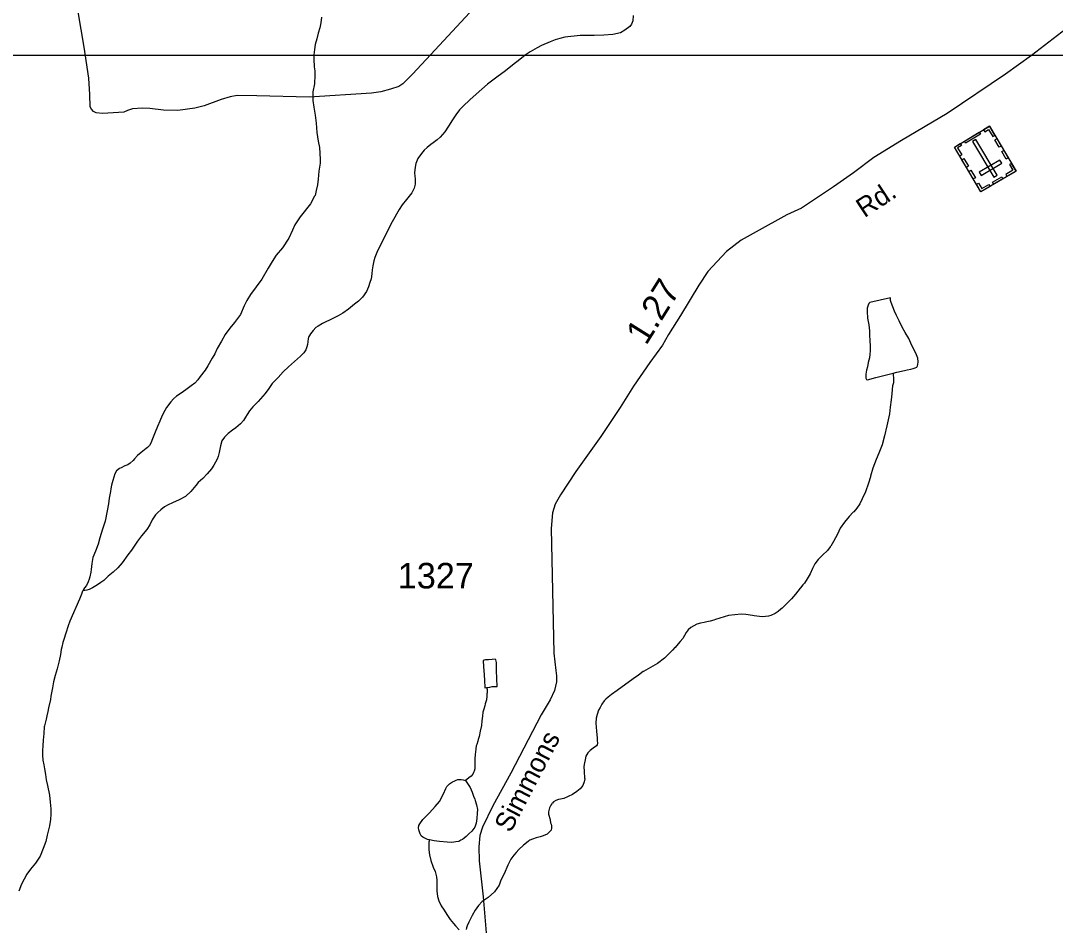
# Model space of a CAD drawing. Extents: x 2220236 to 2384410, y 720751 to 894131.
# Drawn here: x 2276098 to 2281155, y 842586 to 847023 of the extents above; entities that cross this region are included whole.
import ezdxf

# ---------------------------------------------------------------- set-up
doc = ezdxf.new("R2010")
doc.units = 0
for name, color, linetype in [('Exist Cultural Cemetery CELL', 7, 'Continuous'), ('Exist Hydrographic Misc Water Feature', 7, 'Continuous'), ('Exist Hydrographic Pond Under 1500 Sq Ft', 7, 'Continuous'), ('Exist Road Non-System Type 51', 7, 'Continuous'), ('Exist Road Secondary Mileage Hundredths English Label', 7, 'Continuous'), ('Exist Road Secondary Type 41 Attributed', 7, 'Continuous'), ('Exist Road Secondary Type 51 Label', 7, 'Continuous'), ('Exist Road Secondary Type 51 Number Label', 7, 'Continuous'), ('Map Preparation Inset Cut Line', 7, 'Continuous')]:
    doc.layers.add(name, color=color, linetype=linetype)

msp = doc.modelspace()

# ---------------------------------------------------------------- linework, layer by layer
at = {"layer": 'Exist Cultural Cemetery CELL'}
for points in [[(2280962.8, 846288.2), (2280791.6, 846186.5), (2280661.5, 846405.4), (2280832.6, 846507.1)], [(2280804.2, 846490.2), (2280810.1, 846480.3), (2280829, 846491.5), (2280849.7, 846456.8), (2280859.2, 846462.5), (2280832.7, 846507.1)], [(2280789.1, 846467.9), (2280716.2, 846424.5), (2280710.4, 846434.3), (2280783.3, 846477.7)], [(2280854.1, 846257.7), (2280870.1, 846267.3), (2280766.5, 846441.6), (2280750.4, 846432)], [(2280868.4, 846447), (2280890.5, 846409.8), (2280880.8, 846404), (2280858.6, 846441.2)], [(2280690, 846422.3), (2280695.9, 846412.4), (2280677, 846401.2), (2280697.6, 846366.5), (2280688, 846360.8), (2280661.5, 846405.4)], [(2280902.7, 846389.2), (2280924.9, 846352), (2280915.1, 846346.2), (2280893, 846383.4)], [(2280708.2, 846349.1), (2280730.3, 846311.8), (2280720.6, 846306), (2280698.4, 846343.2)], [(2280892.9, 846325.9), (2280883.4, 846341.9), (2280782.2, 846281.8), (2280791.7, 846265.7)], [(2280741.9, 846292.4), (2280764, 846255.2), (2280754.2, 846249.3), (2280732.1, 846286.6)], [(2280940.6, 846325.5), (2280930.9, 846319.7), (2280947.3, 846292), (2280912.5, 846271.3), (2280918.1, 846261.7), (2280962.8, 846288.2)], [(2280899.1, 846250.4), (2280854.5, 846223.9), (2280848.7, 846233.7), (2280893.3, 846260.2)], [(2280769.4, 846223.7), (2280779.2, 846229.5), (2280795.6, 846201.9), (2280830.5, 846222.6), (2280836.2, 846213), (2280791.6, 846186.5)]]:
    msp.add_lwpolyline(points, close=True, dxfattribs=at)
at = {"layer": 'Exist Hydrographic Misc Water Feature'}
for points in [[(2279091.7, 847048.8), (2279090.1, 847022.6), (2279084.2, 847006.3), (2279074.5, 846994.4), (2279050.5, 846976.9), (2279028.9, 846964.2), (2278992.7, 846955.8), (2278948.3, 846951.8), (2278900.7, 846951.1), (2278832.8, 846950.2), (2278756.9, 846941.9), (2278733.1, 846935.9), (2278710.7, 846928.8), (2278685.9, 846919.5), (2278643.5, 846902.3), (2278621.7, 846890.6), (2278588.8, 846870.7), (2278564.2, 846854.1), (2278538.1, 846834), (2278502.1, 846805.2), (2278466.8, 846777.4), (2278425.2, 846747.1), (2278379.2, 846712), (2278323.7, 846663.9), (2278293.9, 846635.7), (2278260.2, 846605.2)], [(2277568.6, 847041.1), (2277564.8, 847013.3), (2277559.3, 846988.8), (2277551.6, 846962.7), (2277545.8, 846934.9), (2277538, 846906.6), (2277534.2, 846882.7), (2277530.4, 846856.5), (2277530.6, 846834.6), (2277533.1, 846796.8), (2277535, 846778.7), (2277535.2, 846756.4), (2277533.7, 846714.8), (2277525.9, 846674.6), (2277526.4, 846632.9), (2277530.6, 846600.7), (2277537, 846560.6), (2277541.5, 846522.7), (2277545.8, 846476.7), (2277552.4, 846434.6), (2277558.3, 846402.7), (2277560.7, 846374.7), (2277561.1, 846345.2), (2277561.4, 846327.2), (2277555.6, 846286.9), (2277551.9, 846248.6), (2277548.3, 846220.8), (2277542.5, 846193.1), (2277536.7, 846168.6), (2277534.7, 846164.4), (2277514.9, 846128), (2277463.4, 846064.2), (2277438, 846025.3), (2277426.3, 845999.3), (2277408.4, 845959.7), (2277377, 845912.8), (2277347.3, 845876.3), (2277327.7, 845846.6), (2277308, 845812.5), (2277276.4, 845759.7), (2277221.3, 845683.8), (2277203.4, 845655.6), (2277189.7, 845629.7), (2277172.1, 845587.4), (2277142.4, 845547), (2277120.5, 845520.3), (2277096.9, 845488.9), (2277079.2, 845456.5), (2277057.7, 845419.9), (2277046.1, 845393.9), (2277033.8, 845373.8), (2277012.4, 845335.5), (2276998.8, 845313.8), (2276974.9, 845283.2), (2276963.1, 845267), (2276949.3, 845251.6), (2276931.6, 845237.2), (2276905.7, 845219), (2276881.7, 845202.1), (2276859.7, 845187.8), (2276844.1, 845174.4), (2276831.9, 845159.9), (2276810.4, 845131.5), (2276802.5, 845117.8), (2276788.6, 845093.5), (2276777.2, 845065.9), (2276767.4, 845038.9), (2276755.4, 845011.2), (2276741.6, 844978.7), (2276733.9, 844956.9), (2276727.1, 844945.6), (2276717.4, 844936.6), (2276710.4, 844931.2), (2276686.4, 844912), (2276668.4, 844896.6)], [(2278260.2, 846605.2), (2278242.4, 846586.9), (2278224.5, 846562.7), (2278209, 846539.1), (2278189.3, 846506.7), (2278171.7, 846480.1), (2278148.8, 846453.4), (2278133.8, 846439.9), (2278114.1, 846425.6), (2278101.8, 846417.6), (2278084.1, 846403.2), (2278070.1, 846390.4), (2278056.6, 846373.3), (2278038.7, 846349.1), (2278029.4, 846325.6), (2278025.4, 846306.7), (2278023.5, 846278.9), (2278024.8, 846263.4), (2278025.8, 846249.3), (2278025.3, 846224.1), (2278021.9, 846205.1), (2278010.3, 846180.7), (2277984.4, 846148.5), (2277962.8, 846122.7), (2277947, 846100.1), (2277913.6, 846040.1), (2277862.3, 845941.1), (2277838.9, 845889.1), (2277829.2, 845864.7), (2277823.3, 845849.4), (2277818.6, 845824.9), (2277815.9, 845805.3), (2277813.8, 845784.7), (2277810.4, 845761.1), (2277804.1, 845743.2), (2277798.4, 845722.7), (2277788.7, 845699.3), (2277768.8, 845670.8), (2277749.4, 845652.5), (2277729.4, 845636.5), (2277699.4, 845612.5), (2277671.8, 845593.4), (2277649.8, 845579.8), (2277624, 845567.2), (2277572.3, 845543), (2277552.7, 845530.3), (2277540.4, 845522.4), (2277526.7, 845508.5), (2277514.8, 845492.4), (2277505, 845476.2), (2277502.9, 845469.7), (2277502.2, 845452.6), (2277499.3, 845440.2), (2277497.1, 845428.1), (2277491.6, 845414.2), (2277481.8, 845399.6), (2277465.7, 845383.5), (2277406.2, 845331.6), (2277380.4, 845306.6), (2277356.6, 845278.5), (2277327.1, 845248.6), (2277311.2, 845224.4), (2277293.6, 845200.1), (2277258, 845161.5), (2277232.2, 845135.8), (2277216.1, 845115.8), (2277204.5, 845097), (2277196.8, 845085.1), (2277186.6, 845068.9), (2277171.5, 845052.8), (2277149.4, 845032.6), (2277133.1, 845020.8), (2277111.5, 845004.8), (2277093.7, 844986.2), (2277081.8, 844968.4), (2277074.1, 844943.9), (2277068.2, 844912.2), (2277063.5, 844892.7), (2277058.7, 844879.6), (2277042.6, 844849.5), (2277030.8, 844831.7), (2277009.3, 844807.5), (2276987.5, 844785), (2276965.8, 844765.1), (2276953.7, 844751.3), (2276930.1, 844720.6), (2276903.4, 844697.5), (2276872.5, 844680.1), (2276840.4, 844666.1), (2276818.9, 844655.7), (2276800.6, 844645.6), (2276782.9, 844631.2), (2276768.9, 844619), (2276757.2, 844607.1), (2276739.9, 844582.9), (2276729.6, 844559.1), (2276713.7, 844534.9)], [(2280362.8, 845300.4), (2280361.9, 845291.6), (2280363.2, 845275.8), (2280363.4, 845252.2), (2280359.8, 845238.2), (2280357.8, 845220.2), (2280356, 845198.3), (2280352.2, 845169.5), (2280348.5, 845133.5), (2280344.9, 845101.7), (2280338.3, 845072.3), (2280331.5, 845042), (2280320, 844994), (2280308.3, 844950), (2280292.6, 844909.3), (2280278.9, 844877.4), (2280263.6, 844835.1), (2280251.6, 844797), (2280250.9, 844793.7), (2280242, 844762.7), (2280226.4, 844720.4), (2280210.6, 844686.3), (2280198.9, 844660.3), (2280185.4, 844639.9), (2280169.6, 844622.2), (2280167.6, 844620), (2280147.5, 844599.7), (2280123.9, 844571.7), (2280104, 844541.6), (2280090.6, 844513.3), (2280070.8, 844477.7), (2280056.9, 844454), (2280054.8, 844450.8), (2280041.4, 844433), (2280017.3, 844410.5), (2279995.5, 844389), (2279979.7, 844368), (2279968, 844344.3), (2279956.3, 844318.3), (2279942.7, 844294), (2279928.8, 844274), (2279921.4, 844264.9), (2279908.7, 844249.8), (2279908.3, 844248.8), (2279885.4, 844219.8), (2279865.3, 844197.2), (2279835.8, 844166.7), (2279827.7, 844158.6), (2279819.7, 844151.6), (2279813.7, 844146.8), (2279800, 844134.6), (2279786, 844124.4), (2279765.1, 844115), (2279753.6, 844112), (2279738.1, 844109.7), (2279724.7, 844108.3), (2279708.3, 844109.6), (2279683.1, 844114.1), (2279674.3, 844115.3), (2279642.2, 844119.2), (2279618.7, 844121.3), (2279588.1, 844118.7), (2279558.2, 844114.4), (2279494.5, 844096), (2279485.9, 844092.9), (2279468.4, 844087.4), (2279451.9, 844084.4), (2279438.8, 844081.4), (2279420.6, 844076.9), (2279402.8, 844073.3), (2279388.6, 844065.4), (2279373, 844056.6), (2279360.9, 844044.7), (2279351.1, 844032.4), (2279333.8, 844002.6), (2279333.5, 844002.6), (2279321.4, 843988.1), (2279311.9, 843975.8), (2279296.1, 843958.1), (2279295.8, 843958.1), (2279284.1, 843946.2), (2279260.3, 843922.1), (2279244.2, 843906.1), (2279210.6, 843881.2), (2279176.7, 843860.6), (2279141.9, 843840.9), (2279141.2, 843841), (2279116.9, 843824.1), (2279091.3, 843805.9), (2279013.7, 843749.1), (2278986, 843729.4), (2278969.7, 843716.6), (2278957.7, 843705.4), (2278950.3, 843697.3), (2278938.5, 843681.2), (2278929.6, 843665.6), (2278922.8, 843652.6)], [(2276668.4, 844896.6), (2276654.6, 844880.5), (2276646.9, 844872.4), (2276632.8, 844859.6), (2276620.9, 844851.7), (2276607, 844846.4), (2276589.4, 844837.6), (2276581.1, 844833.8), (2276566.5, 844822.6), (2276557.6, 844807.1), (2276547.8, 844775.4), (2276542.4, 844752.6), (2276538.7, 844734.6), (2276536.2, 844721.6), (2276530.6, 844688.9), (2276526.7, 844661.1), (2276521.1, 844626.8), (2276511.5, 844576.8), (2276497.9, 844537), (2276484.2, 844494.7), (2276476.7, 844464.3), (2276462.9, 844430.2), (2276451.1, 844398.6), (2276445.6, 844369.9), (2276443.6, 844354.5), (2276441.7, 844340.4), (2276440.1, 844326.7), (2276436, 844304.5), (2276433.1, 844292.4), (2276428.3, 844280), (2276419.4, 844262.2), (2276410.3, 844250.2), (2276404.9, 844242.1), (2276401.5, 844235.6)], [(2276713.7, 844534.9), (2276688.4, 844504.2), (2276668.6, 844478.4), (2276638.8, 844434.1), (2276620.9, 844412.1), (2276593.6, 844373.4), (2276572.7, 844348.5), (2276549.7, 844327.7), (2276525.9, 844306.9), (2276504.2, 844286.6), (2276490.2, 844276.4), (2276472.6, 844264.3), (2276448.7, 844250.1), (2276432.8, 844242.2), (2276420.9, 844238.5), (2276401.5, 844235.6)], [(2276401.5, 844235.6), (2276400.8, 844234), (2276394.9, 844220), (2276384.9, 844195.6), (2276338, 844087.7), (2276330.3, 844064.9), (2276318.8, 844029.1), (2276308.9, 843997.1), (2276303.1, 843982.5), (2276299.3, 843960.6), (2276295.5, 843949.2), (2276291.7, 843924.7), (2276286.1, 843892.7), (2276276.5, 843854.5), (2276266.6, 843822.5), (2276258.7, 843790.9), (2276252.9, 843762.1), (2276245.5, 843720.6), (2276243.8, 843704.3), (2276234.1, 843664.1), (2276230.1, 843646.2), (2276226.4, 843624.3), (2276222.5, 843608), (2276214.9, 843576), (2276212.8, 843570.4), (2276211.5, 843537.7), (2276207.6, 843505.6), (2276205.7, 843477.8), (2276203.9, 843455.8), (2276204.4, 843431.9), (2276206.2, 843408.2), (2276210.3, 843385.8), (2276214.8, 843366.1), (2276219.2, 843338.1), (2276223.2, 843311.8), (2276229.5, 843283.8), (2276238, 843236), (2276242.3, 843202.5), (2276244.5, 843170.3), (2276244.7, 843144), (2276243.1, 843117.8), (2276239.2, 843086.1), (2276227.7, 843040.4), (2276220.2, 843010.1), (2276208.4, 842975.9), (2276192.5, 842937.8), (2276170.8, 842903.8), (2276145.6, 842874.8), (2276127.7, 842851.3), (2276102.1, 842801), (2276088.2, 842766.8)], [(2278375, 843762.4), (2278378.4, 843753.5), (2278378.4, 843750.2), (2278378.2, 843743.6), (2278378.1, 843737.7), (2278376.4, 843732.2), (2278376.5, 843721.4), (2278374.4, 843703.4), (2278368.8, 843683.8), (2278366.9, 843673.3), (2278361, 843657.7), (2278357.1, 843643), (2278355.4, 843623.4), (2278351.6, 843599.9), (2278349.5, 843577.6), (2278344, 843549.2), (2278338.2, 843523.1), (2278334.3, 843509), (2278332.5, 843500.9), (2278327.3, 843483.9), (2278324.8, 843477.4), (2278322.6, 843463.4), (2278320.9, 843447), (2278319.1, 843437.2), (2278317.2, 843412.6), (2278317.5, 843394.6), (2278317.4, 843387.4), (2278317.5, 843377.5), (2278317.4, 843373.3), (2278316.9, 843365.1), (2278314.4, 843354.6), (2278311.6, 843347.2), (2278308.2, 843339), (2278299.1, 843330.4), (2278288.1, 843320.7), (2278278.1, 843312.7), (2278272.4, 843308.6)], [(2278922.8, 843652.6), (2278914.8, 843630.8), (2278911.1, 843612.9), (2278909.3, 843588.3), (2278911.8, 843548.9), (2278913.7, 843532.4), (2278916, 843516.6), (2278916.1, 843504.5), (2278916.5, 843490.4), (2278915, 843483.2), (2278912.3, 843478.3), (2278896.6, 843466.2), (2278880.6, 843454.4), (2278870.6, 843443.8), (2278864.8, 843435.7), (2278860.7, 843427.6), (2278857.1, 843409.6), (2278853.1, 843394.3), (2278851.1, 843376.3), (2278851.6, 843351.7), (2278851.6, 843350.7), (2278853.9, 843322.1), (2278854.5, 843317.2), (2278852.8, 843301.5), (2278846.3, 843284.6), (2278832.5, 843267.5), (2278816.4, 843254), (2278794.5, 843239.7), (2278752.8, 843220.9), (2278728.7, 843214.8), (2278727.4, 843214.9), (2278713.2, 843210.9), (2278702.9, 843204.6), (2278697.2, 843198.1), (2278695.9, 843197.5), (2278694.5, 843194.9), (2278689.4, 843187.8), (2278683.3, 843174.8), (2278679.4, 843162.4), (2278678, 843155.9), (2278678.4, 843143.7), (2278679.6, 843138.8), (2278683.8, 843122.3), (2278687.7, 843104.2), (2278688.3, 843101.5), (2278690.1, 843094.3), (2278691.9, 843086.7), (2278692, 843076.2), (2278690.2, 843066.4), (2278686.1, 843060.6), (2278676.4, 843050.3), (2278670.8, 843046.1), (2278670.4, 843046.1), (2278651.6, 843038.3), (2278636.4, 843033.7), (2278617.6, 843027.6), (2278598.7, 843021.4), (2278587.2, 843016.1), (2278581.9, 843013.5), (2278577.9, 843010.3), (2278555.8, 842992.8), (2278532.1, 842971.3), (2278519.3, 842956.8), (2278507.6, 842943.9), (2278493.4, 842924.5), (2278479.7, 842894.3), (2278460.4, 842852.1), (2278444.4, 842820.6), (2278436.6, 842796.1), (2278413, 842763.8), (2278383.3, 842737.2), (2278353.7, 842717.5), (2278335.9, 842697.2), (2278320, 842674.6), (2278304.3, 842648.7), (2278288.6, 842616.2), (2278280.7, 842598.3), (2278277.5, 842588.5), (2278274.7, 842580.4)], [(2278096.5, 843018.7), (2278094.8, 843016.4), (2278093.8, 843012.2), (2278093.3, 843007.3), (2278093.2, 842999.1), (2278093.2, 842986.9), (2278093.5, 842968.9), (2278096, 842944.9), (2278102, 842916.9), (2278114.4, 842884.8), (2278124.5, 842863.3), (2278130.5, 842836.9), (2278132.7, 842819.5), (2278132.7, 842803.1), (2278131.1, 842769.7), (2278135.1, 842741.7), (2278141.5, 842720.9), (2278153.5, 842695.4), (2278168.1, 842673.8), (2278180.1, 842653.9), (2278196.7, 842629.6), (2278212.7, 842609.6), (2278222.9, 842597.2), (2278240.9, 842577.8)]]:
    msp.add_lwpolyline(points, dxfattribs=at)
at = {"layer": 'Exist Hydrographic Pond Under 1500 Sq Ft'}
for points in [[(2280362.8, 845300.4), (2280380.9, 845304.3), (2280417.1, 845312.4), (2280431, 845316.4), (2280449.4, 845320), (2280460.6, 845323), (2280469.9, 845325.4), (2280478.8, 845329.2), (2280480.9, 845335.1), (2280482.7, 845341.6), (2280484.6, 845355.3), (2280482.3, 845373.4), (2280476.1, 845389.3), (2280469.9, 845404.8), (2280453.8, 845434.7), (2280439.4, 845468.8), (2280421.3, 845498.7), (2280407.1, 845524.2), (2280391.7, 845555.7), (2280378.4, 845582.2), (2280368.4, 845603.7), (2280360.6, 845624.5), (2280351.9, 845646.1), (2280349.8, 845655.9), (2280349.9, 845661.5), (2280349.7, 845668.1), (2280247.9, 845644.9), (2280243.5, 845640.1), (2280240.1, 845632.6), (2280235.9, 845618), (2280234.5, 845600.9), (2280236.8, 845568.7), (2280243, 845536.8), (2280246, 845507.2), (2280247.5, 845483.2), (2280247.7, 845462.9), (2280250, 845429.1), (2280250.2, 845409.4), (2280248.2, 845393), (2280246.6, 845375), (2280240.8, 845352.2), (2280237.1, 845330.9), (2280232.8, 845314.6), (2280229.2, 845295), (2280229.1, 845292.7), (2280229.2, 845281.2), (2280229.4, 845274.7), (2280231.9, 845269.7), (2280237.4, 845267), (2280277.7, 845278.6), (2280349.2, 845297.4), (2280362.8, 845300.4)], [(2278375, 843762.4), (2278381.9, 843763.9), (2278390.2, 843765.4), (2278402, 843767.7), (2278426, 843767.9), (2278423.3, 843846), (2278422.9, 843872.3), (2278423.2, 843886), (2278420.8, 843898.5), (2278417.6, 843901.9), (2278402.8, 843899.6), (2278384.7, 843898.3), (2278370.6, 843897.9), (2278363, 843896.5), (2278358.8, 843895.6), (2278359.4, 843863.7), (2278363.5, 843825.9), (2278365.5, 843795.4), (2278366.2, 843765.9), (2278366.1, 843761.9), (2278375, 843762.4)], [(2278096.5, 843018.7), (2278087.1, 843020.5), (2278073.7, 843025.7), (2278062.7, 843030.9), (2278055.3, 843038.6), (2278050.9, 843046.9), (2278046.5, 843056.8), (2278044.1, 843066.7), (2278042.3, 843076.6), (2278044.2, 843088.7), (2278048.3, 843096.8), (2278064.1, 843117.1), (2278083.6, 843137), (2278096, 843150.9), (2278123.5, 843181.5), (2278144.4, 843206.3), (2278164.8, 843243.6), (2278176.5, 843269.6), (2278181.6, 843278.7), (2278194.4, 843292.2), (2278208.3, 843301.7), (2278216.3, 843305.8), (2278226.2, 843310.5), (2278234.2, 843312.7), (2278242.4, 843313.5), (2278251.6, 843313.3), (2278260.4, 843311.5), (2278272.4, 843308.6)], [(2278272.4, 843308.6), (2278285.8, 843289.6), (2278294.7, 843274.7), (2278304.1, 843251.5), (2278311.9, 843232.3), (2278317.1, 843216.8), (2278319, 843210.9), (2278326.4, 843188.7), (2278330.2, 843166.4), (2278329.8, 843149.3), (2278327.6, 843123.1), (2278323.9, 843099.3), (2278318.2, 843080.7), (2278302.4, 843061.3), (2278288.4, 843048.5), (2278275, 843034.7), (2278265, 843026.7), (2278256.6, 843020.3), (2278249, 843016.5), (2278239, 843010.2), (2278225.2, 843007.8), (2278204.8, 843006), (2278183.2, 843006.4), (2278144.9, 843009.5), (2278119, 843013.3), (2278096.5, 843018.7)]]:
    msp.add_lwpolyline(points, dxfattribs=at)
at = {"layer": 'Exist Road Non-System Type 51'}
msp.add_lwpolyline([(2278926.4, 847747.5), (2278123.8, 846880), (2278013, 846761.2), (2277965.4, 846714.8), (2277945.5, 846700.6), (2277905.7, 846688.2), (2277857.8, 846675.6), (2277811.9, 846669.2), (2277508.1, 846648.5), (2277252.4, 846656), (2277156.2, 846657.2), (2277122.3, 846650.7), (2277078.5, 846638.4), (2276994.8, 846607.5), (2276949, 846595.1), (2276865.2, 846584.4), (2276795.2, 846585.7), (2276729, 846593.1), (2276691, 846594.7), (2276645.2, 846592.4), (2276619.2, 846584.1), (2276601.3, 846575.9), (2276497.4, 846568.9), (2276467.5, 846572.7), (2276453.4, 846578.6), (2276443.2, 846590.4), (2276437.1, 846602.3), (2276436.1, 846661.7), (2276430.9, 846741.7), (2276407.9, 846892.9), (2276379, 847066.4)], dxfattribs=at)
at = {"layer": 'Exist Road Secondary Type 41 Attributed'}
msp.add_lwpolyline([(2281207.5, 846983), (2281038.9, 846853.5), (2280911.6, 846762.4), (2280625.7, 846569.8), (2280403, 846437.6), (2280267.7, 846354.4), (2280168.6, 846279.5), (2280071.2, 846210.8), (2279914.3, 846107.2), (2279842.6, 846074.5), (2279692.1, 845990.2), (2279618.7, 845949.5), (2279548.4, 845895.3), (2279455.9, 845797.6), (2279412.2, 845730.8), (2279322.3, 845581.8), (2279264.4, 845489.3), (2279234.9, 845437.1), (2279173.8, 845352.6), (2279092.8, 845235.9), (2279027.8, 845131.3), (2278933.1, 844990.5), (2278810.8, 844819.5), (2278736, 844704.6), (2278710.5, 844658.6), (2278696.8, 844616.5), (2278691.4, 844540.4), (2278703.2, 843930.7), (2278714, 843846.9), (2278716.3, 843820.9), (2278716.5, 843790.9), (2278707, 843748.9), (2278685.4, 843702.7), (2278642.1, 843630.2), (2278492.9, 843345), (2278406.3, 843184.2), (2278355.4, 843079.7), (2278341.8, 843039.6), (2278336.4, 842983.7), (2278339, 842915.7), (2278358.5, 842739.9), (2278372.3, 842564.1)], dxfattribs=at)
at = {"layer": 'Map Preparation Inset Cut Line'}
msp.add_lwpolyline([(2274432.1, 854276.6), (2281957.8, 854276.6), (2281957.8, 846853.3), (2274432.1, 846853.3), (2274432.1, 854276.6)], dxfattribs=at)
msp.add_lwpolyline([(2274432.1, 854276.6), (2281957.8, 854276.6), (2281957.8, 846853.3), (2274432.1, 846853.3), (2274432.1, 854276.6)], dxfattribs=at)

# ---------------------------------------------------------------- texts
at = {"layer": 'Exist Road Secondary Mileage Hundredths English Label'}
msp.add_text('1.27', height=125, rotation=57.9835, dxfattribs=at).set_placement((2279154.8, 845431.8))
at = {"layer": 'Exist Road Secondary Type 51 Label'}
for s, rotation, p in [('Rd.', 33.4363, (2280221.8, 846056.9)), ('Simmons', 62.3842, (2278492.3, 843048.7))]:
    msp.add_text(s, height=95, rotation=rotation, dxfattribs=at).set_placement(p)
at = {"layer": 'Exist Road Secondary Type 51 Number Label'}
msp.add_text('1327', height=125, dxfattribs=at).set_placement((2277941, 844247.4))

doc.saveas('drawing.dxf')
